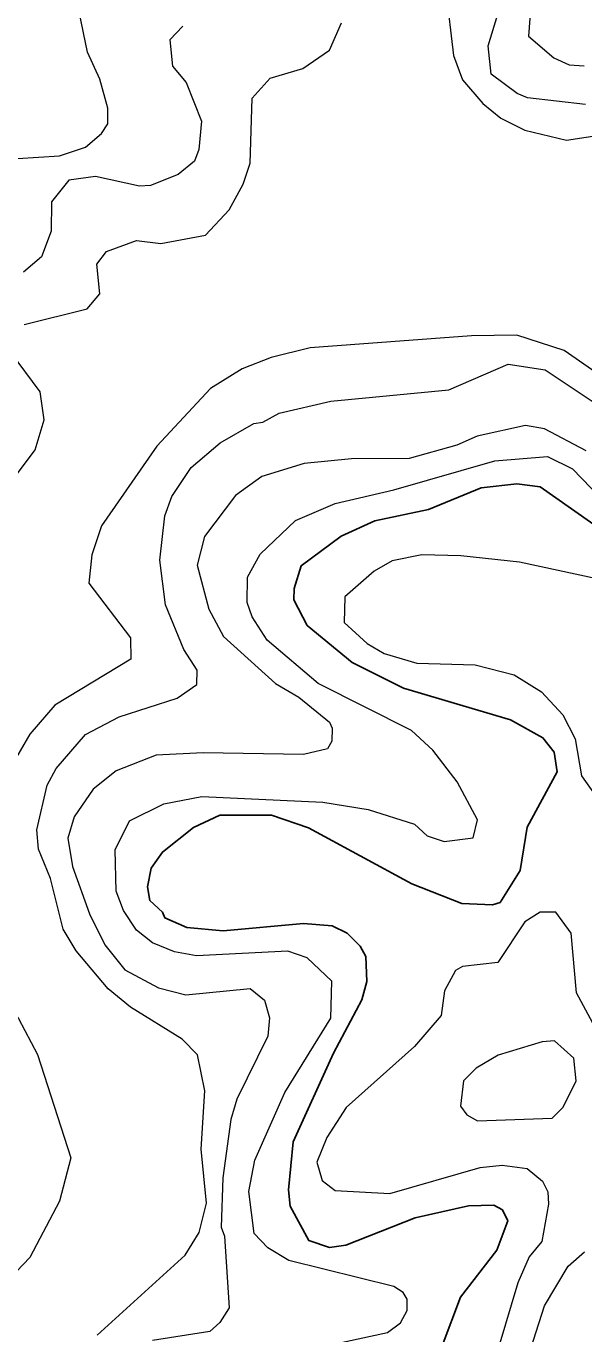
# Model space of a CAD drawing. Extents: x 763.2 to 816.8, y 7896.5 to 7952.7.
# Drawn here: x 767.48 to 768.614, y 7901.566 to 7904.224 of the extents above; entities that cross this region are included whole.
import ezdxf

# ---------------------------------------------------------------- set-up
doc = ezdxf.new("R2010")
doc.units = 0
doc.header["$LTSCALE"] = 0.064
doc.layers.add('1', color=7, linetype='Continuous', lineweight=25)
doc.layers.add('2', color=7, linetype='Continuous', lineweight=13)

msp = doc.modelspace()

# ---------------------------------------------------------------- linework, layer by layer
at = {"layer": '1'}
msp.add_lwpolyline([(768.3262, 7901.5415), (768.3633, 7901.6406), (768.4371, 7901.736), (768.4598, 7901.7956), (768.4485, 7901.8179), (768.4312, 7901.8275), (768.3797, 7901.8263), (768.2713, 7901.8016), (768.1299, 7901.7458), (768.097, 7901.7411), (768.0549, 7901.7555), (768.017, 7901.8253), (768.0135, 7901.8582), (768.0231, 7901.956), (768.105, 7902.1362), (768.1624, 7902.2446), (768.1726, 7902.2823), (768.1706, 7902.333), (768.1593, 7902.3538), (768.1329, 7902.3804), (768.1021, 7902.3951), (768.0438, 7902.3998), (767.8809, 7902.3851), (767.8071, 7902.392), (767.7624, 7902.4112), (767.7578, 7902.4232), (767.732, 7902.4465), (767.7268, 7902.4747), (767.7344, 7902.5122), (767.7572, 7902.545), (767.8204, 7902.5949), (767.8743, 7902.62), (767.9794, 7902.6198), (768.054, 7902.5941), (768.2641, 7902.4808), (768.3663, 7902.4406), (768.4282, 7902.4377), (768.4436, 7902.4427), (768.4847, 7902.5075), (768.4987, 7902.5954), (768.5599, 7902.7083), (768.5537, 7902.748), (768.5308, 7902.7776), (768.4652, 7902.8139), (768.2475, 7902.8784), (768.1432, 7902.9308), (768.0517, 7903.0059), (768.0248, 7903.058), (768.025, 7903.081), (768.0394, 7903.1272), (768.1207, 7903.1874), (768.1891, 7903.2182), (768.2982, 7903.2416), (768.4053, 7903.2853), (768.4776, 7903.2938), (768.5253, 7903.2873), (768.762, 7903.1218)], dxfattribs=at)
at = {"layer": '2'}
for points in [[(768.6171, 7904.0648), (768.4997, 7904.0783), (768.4786, 7904.087), (768.4258, 7904.1263), (768.4193, 7904.1838), (768.4469, 7904.2726), (768.4418, 7904.2881), (768.4078, 7904.3262), (768.3949, 7904.3837), (768.3962, 7904.4079), (768.4131, 7904.4547), (768.5028, 7904.5593), (768.5143, 7904.5899), (768.5147, 7904.6295), (768.5216, 7904.6482), (768.5433, 7904.675), (768.5828, 7904.7072), (768.667, 7904.7557)], [(768.6433, 7904.6603), (768.5734, 7904.5958), (768.5438, 7904.5521), (768.4964, 7904.4338), (768.5015, 7904.3819), (768.5126, 7904.3489), (768.5015, 7904.2034), (768.553, 7904.1596), (768.5842, 7904.1451), (768.615, 7904.1436)], [(768.3338, 7904.2964), (768.3488, 7904.1642), (768.3672, 7904.1151), (768.4086, 7904.0669), (768.4454, 7904.0368)], [(767.4195, 7903.9525), (767.5482, 7903.9603), (767.6013, 7903.9779), (767.6336, 7904.0056), (767.6465, 7904.0252), (767.6465, 7904.0571), (767.63, 7904.1162), (767.6051, 7904.1713), (767.5878, 7904.2529)], [(767.7986, 7904.2242), (767.7721, 7904.1963), (767.778, 7904.1429), (767.8057, 7904.1096), (767.8371, 7904.0308), (767.8312, 7903.9733), (767.8225, 7903.9493), (767.7891, 7903.9223), (767.733, 7903.9001), (767.711, 7903.899), (767.6211, 7903.9182), (767.5673, 7903.9112), (767.5319, 7903.8667), (767.5312, 7903.8074), (767.5116, 7903.7551), (767.4752, 7903.7241)], [(767.4765, 7903.6178), (767.6043, 7903.6493), (767.63, 7903.6802), (767.6239, 7903.7401), (767.6436, 7903.7663), (767.7045, 7903.7883), (767.7543, 7903.782), (767.8449, 7903.7994), (767.8927, 7903.8505), (767.9215, 7903.9026), (767.9355, 7903.9455), (767.9399, 7904.0779), (767.9766, 7904.1183), (768.0425, 7904.1377), (768.0969, 7904.1754), (768.1216, 7904.2306)], [(768.4454, 7904.0368), (768.4942, 7904.0127), (768.5786, 7903.9925), (768.6985, 7904.0105), (768.761, 7904.027), (768.8991, 7904.1041)], [(768.6538, 7903.509), (768.5742, 7903.5646), (768.4776, 7903.5962), (768.3856, 7903.5945), (768.0576, 7903.5699), (767.9787, 7903.5502), (767.9196, 7903.5272), (767.8553, 7903.4876), (767.7458, 7903.3701), (767.6337, 7903.2084), (767.6139, 7903.1492), (767.6077, 7903.0918)], [(767.4544, 7903.3041), (767.4987, 7903.363), (767.5168, 7903.4235), (767.5087, 7903.4805), (767.4488, 7903.5621)], [(767.6249, 7901.5628), (767.8037, 7901.7257), (767.8323, 7901.7721), (767.8471, 7901.8313), (767.8358, 7901.9415), (767.8438, 7902.0595), (767.8284, 7902.1331), (767.7973, 7902.1649), (767.6927, 7902.23), (767.6468, 7902.267), (767.582, 7902.3443), (767.5558, 7902.3882), (767.5301, 7902.4913), (767.5055, 7902.5511), (767.5022, 7902.5905), (767.5229, 7902.6808), (767.5411, 7902.7151), (767.6008, 7902.7843), (767.6692, 7902.8202), (767.7875, 7902.8581), (767.8274, 7902.8856), (767.8279, 7902.9148), (767.8006, 7902.9567), (767.7635, 7903.0474), (767.752, 7903.1387), (767.7621, 7903.2288), (767.7767, 7903.2676), (767.8161, 7903.3267), (767.8746, 7903.3773), (767.9435, 7903.4166), (767.9615, 7903.4189), (767.9949, 7903.437), (768.0996, 7903.4614), (768.3398, 7903.4849), (768.4601, 7903.537), (768.5352, 7903.5256), (768.6394, 7903.4565)], [(768.6191, 7903.361), (768.5342, 7903.4055), (768.4955, 7903.4121), (768.3969, 7903.3909), (768.3561, 7903.3726), (768.2588, 7903.3451), (768.1418, 7903.3447), (768.0452, 7903.3349), (767.9596, 7903.3085), (767.9056, 7903.2698), (767.8427, 7903.1867), (767.8278, 7903.128), (767.8515, 7903.0388), (767.8816, 7902.9832), (767.9874, 7902.8879), (768.0346, 7902.86), (768.097, 7902.809), (768.1026, 7902.7971), (768.1016, 7902.7707), (768.0928, 7902.755), (768.0439, 7902.7434), (767.84, 7902.7466), (767.7445, 7902.7418), (767.6633, 7902.7104), (767.6163, 7902.6732), (767.5779, 7902.6168), (767.5648, 7902.5731), (767.5744, 7902.5157), (767.6092, 7902.4197), (767.6405, 7902.3566), (767.6811, 7902.3057), (767.7497, 7902.2692), (767.8052, 7902.2552), (767.9358, 7902.2681), (767.965, 7902.2441), (767.975, 7902.2082), (767.9713, 7902.1709), (767.9087, 7902.043), (767.8966, 7902.0014), (767.8802, 7901.8831), (767.8768, 7901.7825), (767.8834, 7901.764), (767.8931, 7901.6184), (767.8742, 7901.5889), (767.8536, 7901.5702), (767.7369, 7901.5522)], [(768.0297, 7901.5288), (768.2146, 7901.5687), (768.2411, 7901.5879), (768.2547, 7901.6134), (768.2548, 7901.6361), (768.2465, 7901.6499), (768.2276, 7901.6617), (768.0143, 7901.7149), (767.9713, 7901.7407), (767.9436, 7901.7698), (767.9329, 7901.8549), (767.9454, 7901.9185), (768.0059, 7902.0567), (768.0998, 7902.2072), (768.1016, 7902.2829), (768.0516, 7902.3303), (768.0123, 7902.3437), (767.8269, 7902.3342), (767.7822, 7902.3422), (767.7372, 7902.3605), (767.7049, 7902.3861), (767.6781, 7902.4262), (767.6634, 7902.4657), (767.6611, 7902.5494), (767.6902, 7902.6084), (767.7599, 7902.6434), (767.8374, 7902.6578), (768.0832, 7902.6464), (768.1759, 7902.6315), (768.2695, 7902.6017), (768.2953, 7902.578), (768.3302, 7902.5663), (768.3889, 7902.574), (768.3979, 7902.6107), (768.3568, 7902.6879), (768.3069, 7902.752), (768.2636, 7902.7922), (768.0741, 7902.888), (767.9701, 7902.9758), (767.94, 7903.0234), (767.9295, 7903.0523), (767.9301, 7903.1041), (767.956, 7903.1505), (768.0276, 7903.219), (768.1088, 7903.254), (768.2276, 7903.2814), (768.433, 7903.3401), (768.5401, 7903.3494), (768.591, 7903.3242), (768.6476, 7903.2649)], [(768.6402, 7903.1005), (768.483, 7903.1342), (768.364, 7903.1476), (768.2844, 7903.1492), (768.2246, 7903.1373), (768.1875, 7903.1162), (768.128, 7903.064), (768.1269, 7903.0115), (768.1737, 7902.9689), (768.2082, 7902.9487), (768.2745, 7902.9291), (768.3929, 7902.9257), (768.4724, 7902.9056), (768.5281, 7902.8711), (768.5716, 7902.8244), (768.5964, 7902.7751), (768.6096, 7902.7003), (768.637, 7902.6609)], [(767.6077, 7903.0918), (767.6926, 7902.9809), (767.6931, 7902.9371), (767.5384, 7902.8435), (767.4878, 7902.785), (767.4487, 7902.7168)], [(768.6757, 7902.1165), (768.5988, 7902.2589), (768.5882, 7902.38), (768.5573, 7902.4229), (768.525, 7902.4228), (768.4938, 7902.403), (768.4393, 7902.3204), (768.3674, 7902.3127), (768.3533, 7902.3041), (768.3306, 7902.2628), (768.3237, 7902.2127), (768.2696, 7902.1501), (768.1311, 7902.0262), (768.0914, 7901.9647), (768.071, 7901.9148), (768.0819, 7901.8778), (768.1083, 7901.8569), (768.2194, 7901.8511), (768.4034, 7901.9036), (768.448, 7901.9084), (768.499, 7901.9018), (768.5303, 7901.8761), (768.5405, 7901.8547), (768.5423, 7901.8297), (768.5284, 7901.7532), (768.5032, 7901.7226), (768.4797, 7901.6695), (768.441, 7901.5401)], [(767.3265, 7902.2594), (767.3512, 7902.2714), (767.396, 7902.2676), (767.4325, 7902.2458), (767.4646, 7902.2069), (767.5036, 7902.1336)], [(767.5036, 7902.1336), (767.571, 7901.9233), (767.5483, 7901.8352), (767.4881, 7901.7208), (767.4053, 7901.6348), (767.3132, 7901.5173)], [(768.4948, 7901.5002), (768.5338, 7901.6228), (768.5823, 7901.7035), (768.6152, 7901.7328)]]:
    msp.add_lwpolyline(points, dxfattribs=at)
msp.add_lwpolyline([(768.5494, 7902.0044), (768.5723, 7902.0266), (768.5984, 7902.0803), (768.5934, 7902.1264), (768.5545, 7902.1612), (768.5295, 7902.1595), (768.4396, 7902.1321), (768.3952, 7902.106), (768.3695, 7902.0798), (768.3636, 7902.0289), (768.3763, 7902.0111), (768.3977, 7901.9986)], close=True, dxfattribs=at)

doc.saveas('drawing.dxf')
